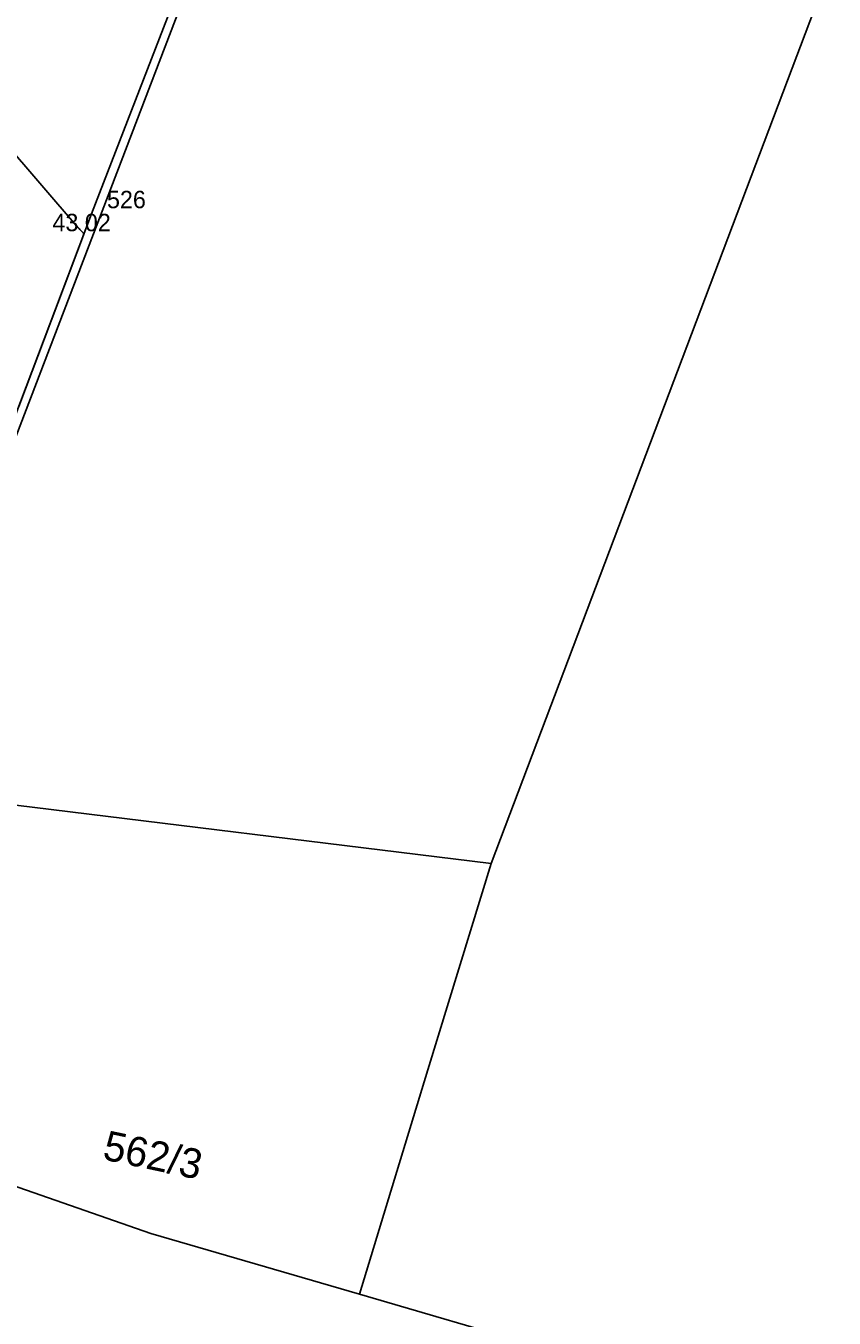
# Model space of a CAD drawing. Extents: x -702257 to -701487, y -1009871 to -1008841.
# Drawn here: x -701672.29 to -701660.7, y -1009111.64 to -1009093.08 of the extents above; entities that cross this region are included whole.
import ezdxf

# ---------------------------------------------------------------- set-up
doc = ezdxf.new("R2010")
doc.units = 0
for name, color, linetype in [('Ex_Major Contours', 7, 'Continuous'), ('Z_body', 7, 'Continuous'), ('Z_body_cisla', 7, 'Continuous'), ('Z_body_vysky_redukovane', 7, 'Continuous'), ('Z_budova', 7, 'Continuous'), ('Z_katastr_cisla_pozemkova', 7, 'Continuous'), ('Z_katastr_hranice', 7, 'Continuous')]:
    doc.layers.add(name, color=color, linetype=linetype)

# ---------------------------------------------------------------- blocks, each defined once
blk = doc.blocks.new('POINT_DISPLAY')
blk.add_line((0, 0), (0, 0))

msp = doc.modelspace()

# ---------------------------------------------------------------- linework, layer by layer
at = {"layer": 'Ex_Major Contours'}
msp.add_lwpolyline([(-701673.171, -1009094.093), (-701671.541, -1009095.98), (-701671.533, -1009095.989), (-701671.525, -1009095.998), (-701671.517, -1009096.006), (-701671.509, -1009096.015), (-701671.475, -1009096.049), (-701671.468, -1009096.058), (-701671.465, -1009096.068), (-701671.464, -1009096.078), (-701671.467, -1009096.089), (-701672.393, -1009098.547)], dxfattribs=at)
at = {"layer": 'Z_budova'}
for q in [(-701668.69, -1009088.89), (-701674.49, -1009104.08)]:
    msp.add_line((-701671.35, -1009095.78), q, dxfattribs=at)
at = {"layer": 'Z_katastr_hranice'}
for p, q in [((-701668.63, -1009089.02), (-701674.37, -1009104.03)), ((-701660.7, -1009092.1), (-701665.62, -1009105.11)), ((-701674.37, -1009104.03), (-701665.62, -1009105.11)), ((-701665.62, -1009105.11), (-701666.53, -1009108.07)), ((-701666.53, -1009108.07), (-701667.09, -1009109.92)), ((-701670.5, -1009110.42), (-701673.57, -1009109.35)), ((-701667.09, -1009109.92), (-701667.51, -1009111.29)), ((-701667.51, -1009111.29), (-701670.5, -1009110.42)), ((-701662.92, -1009112.63), (-701667.51, -1009111.29))]:
    msp.add_line(p, q, dxfattribs=at)

# ---------------------------------------------------------------- block references
at = {"layer": 'Z_body'}
msp.add_blockref('POINT_DISPLAY', (-701671.35, -1009095.78), dxfattribs=at)

# ---------------------------------------------------------------- texts
at = {"layer": 'Z_body_cisla'}
msp.add_text('526', height=0.25, dxfattribs=at).set_placement((-701671.13, -1009095.7))
at = {"layer": 'Z_body_vysky_redukovane'}
msp.add_text('43 02', height=0.25, dxfattribs=at).set_placement((-701671.912, -1009096.03))
at = {"layer": 'Z_katastr_cisla_pozemkova'}
msp.add_text('562/3', height=0.425, rotation=348, dxfattribs=at).set_placement((-701671.208, -1009109.352))

doc.saveas('drawing.dxf')
